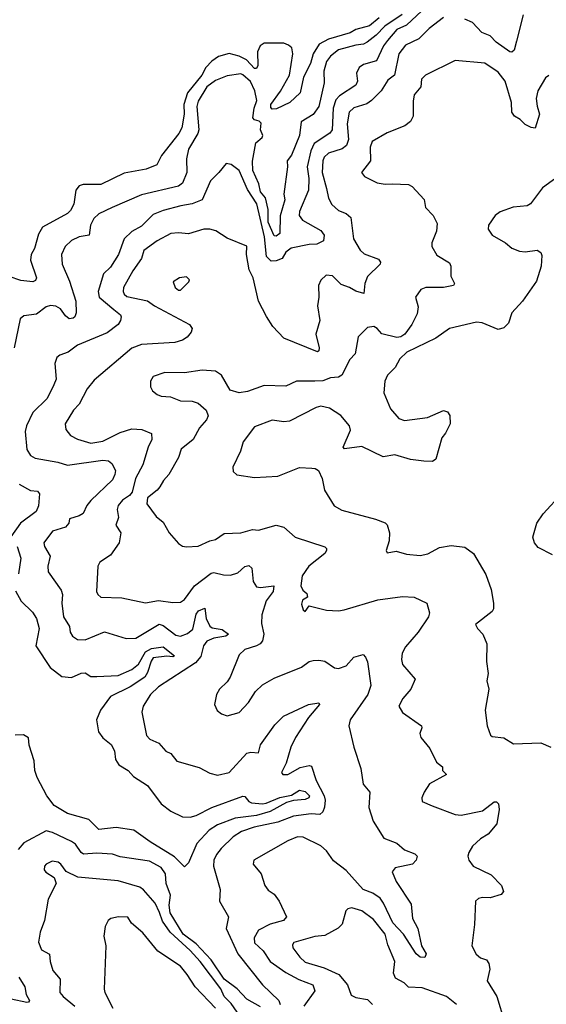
# Model space of a CAD drawing. Extents: x 1690054 to 1842981, y 782881 to 914114.
# Tile 351 of 656: x 1741849 to 1744553, y 903245 to 908300. Entities that reach past the tile are written whole.
import ezdxf

# ---------------------------------------------------------------- set-up
doc = ezdxf.new("R2010")
doc.units = 0

msp = doc.modelspace()

# ---------------------------------------------------------------- linework, layer by layer
at = {"layer": '0CON10XD'}
for points in [[(1743914.3, 908345), (1743835, 908271.3), (1743785, 908249.6), (1743737.3, 908192.7), (1743716.5, 908165), (1743681.4, 908088.6), (1743615, 908070.4), (1743592.5, 908055), (1743577.8, 908025), (1743584, 907985), (1743575, 907963.6), (1743491.7, 907908.3), (1743472.2, 907887.8), (1743458.7, 907845), (1743454, 907735), (1743441.9, 907718.1), (1743361.3, 907665), (1743343, 907627), (1743325.2, 907545), (1743332.7, 907485), (1743331.1, 907425), (1743285.9, 907315), (1743284.1, 907295), (1743300.6, 907270.6), (1743395, 907217.3), (1743413, 907193), (1743408.4, 907165), (1743375, 907147), (1743335, 907145.6), (1743243, 907127), (1743215, 907106.7), (1743195.8, 907074.2), (1743165, 907062), (1743140.7, 907060.7), (1743116.6, 907085), (1743105.5, 907185), (1743065.9, 907355), (1743018.8, 907428.8), (1742975, 907526.2), (1742935, 907556.2), (1742908.3, 907561.7), (1742872, 907515), (1742828, 907472), (1742785.6, 907374.4), (1742735, 907354), (1742676.7, 907345), (1742585, 907319.7), (1742535, 907299.3), (1742475, 907240), (1742425, 907212.9), (1742385.8, 907174.2), (1742356.7, 907095), (1742315, 907030), (1742280, 906995), (1742252.1, 906905), (1742257.5, 906875), (1742331.9, 906811.9), (1742365.7, 906785), (1742369.2, 906775), (1742366.2, 906755), (1742353.8, 906735), (1742297.6, 906692.4), (1742145, 906629.2), (1742097.6, 906592.4), (1742055, 906577.5), (1742040, 906565), (1742030, 906535), (1742035.4, 906455), (1742025, 906426.2), (1741989.6, 906355), (1741917.1, 906282.9), (1741884.7, 906215.3), (1741877.9, 906185), (1741885, 906093.8), (1741905, 906062.9), (1741928.6, 906048.6), (1742045, 906028.9), (1742095, 906012.7), (1742275, 906038.8), (1742305, 906035.6), (1742321.4, 906021.4), (1742340.5, 905985), (1742338.2, 905965), (1742325, 905937.5), (1742215, 905831.8), (1742194.1, 905805.9), (1742174.4, 905765), (1742155, 905753.1), (1742105, 905738), (1742100.8, 905715), (1742083.8, 905695), (1742018, 905675), (1741973.5, 905615), (1741977.1, 905595), (1742006.2, 905546.2), (1741992.9, 905495), (1741995.5, 905465), (1742062.1, 905372.1), (1742068.2, 905348.2), (1742064.7, 905304.7), (1742073.6, 905235), (1742104.6, 905185), (1742108.5, 905155), (1742120.6, 905135), (1742145, 905117.3), (1742185.5, 905115.5), (1742285, 905157.5), (1742395, 905123.6), (1742444.7, 905124.7), (1742565, 905197.5), (1742585, 905189.6), (1742650.4, 905140.4), (1742675, 905135.2), (1742711, 905149), (1742738.4, 905171.6), (1742755, 905247.5), (1742766.7, 905265), (1742799.5, 905279.5), (1742806.5, 905225), (1742825.8, 905185.8), (1742837.5, 905177.5), (1742888.9, 905168.9), (1742920.8, 905145), (1742908, 905135), (1742845, 905125.5), (1742810.6, 905109.4), (1742793.3, 905085), (1742779, 905031), (1742751.7, 904998.3), (1742562, 904875), (1742521.4, 904835), (1742483.7, 904776.3), (1742476.5, 904745), (1742500, 904625), (1742516.9, 904606.9), (1742562.9, 904585), (1742600, 904545), (1742625, 904532), (1742655, 904492.7), (1742770.9, 904460.9), (1742825, 904432), (1742865, 904420.8), (1742925, 904435.8), (1743015, 904534.6), (1743035, 904540.4), (1743075, 904536.7), (1743085, 904576.7), (1743159.6, 904680.4), (1743203.1, 904725), (1743331.2, 904785), (1743385, 904792.5), (1743388, 904785), (1743331.6, 904718.4), (1743264.8, 904615.2), (1743241.2, 904565), (1743217.7, 904482.3), (1743193.3, 904435), (1743200, 904425), (1743225, 904425.8), (1743289.1, 904460.9), (1743335, 904471.1), (1743347.1, 904467.1), (1743370.3, 904395), (1743412.8, 904315), (1743417.6, 904292.4), (1743413.6, 904256.4), (1743405, 904234), (1743390.3, 904219.7), (1743345, 904222.7), (1743255, 904211.3), (1743175, 904179.8), (1743052, 904155), (1742987.8, 904132.2)], [(1743695, 908308.8), (1743645, 908268.5), (1743575, 908250.2), (1743545, 908232.8), (1743435, 908199.1), (1743385.8, 908175), (1743355.2, 908125), (1743341.6, 908075), (1743306.4, 908005), (1743289.4, 907925), (1743235.6, 907875), (1743167.7, 907842.3), (1743145, 907840.4), (1743138.5, 907848.5), (1743138.5, 907865), (1743187.8, 907932.2), (1743234, 908015), (1743250.6, 908125), (1743245.6, 908155.6), (1743229.8, 908169.8), (1743205, 908178.8), (1743105, 908179.2), (1743083.7, 908166.3), (1743069.7, 908135), (1743071.5, 908065), (1743065, 908050), (1743055, 908050), (1743013.3, 908093.3), (1742975, 908113.4), (1742924, 908126), (1742869.1, 908110.9), (1742835, 908087.3), (1742805, 908054.7), (1742784.4, 908015), (1742709.7, 907925), (1742691, 907865), (1742694.1, 907815), (1742682.2, 907745), (1742666.4, 907715), (1742577.2, 907602.8), (1742552.9, 907555), (1742498.3, 907531.7), (1742385, 907511.5), (1742265.7, 907454.3), (1742175, 907454.1), (1742155, 907447.3), (1742138, 907425), (1742126.7, 907353.3), (1742110, 907320), (1742094.4, 907305.6), (1741965.3, 907235), (1741945, 907198.6), (1741925, 907125.6), (1741908.4, 907095), (1741905.3, 907065.3), (1741935.8, 906975), (1741929.7, 906960.3), (1741915.7, 906954.3), (1741855, 906961.8), (1741795, 906981.2)], [(1743813.4, 908326.6), (1743723.2, 908266.8), (1743678.8, 908221.2), (1743632.4, 908185), (1743615, 908174.8), (1743575, 908169.8), (1743485.5, 908145), (1743445, 908112.8), (1743423.8, 908085), (1743410, 908035), (1743412.4, 907975), (1743385.2, 907855), (1743355, 907812.9), (1743293.8, 907775), (1743285.2, 907705), (1743244, 907605), (1743223, 907575), (1743224.3, 907545), (1743204.8, 907405), (1743210.2, 907375), (1743186.8, 907293.2), (1743185, 907203.1), (1743165, 907188.5), (1743155, 907190.6), (1743125, 907259.7), (1743124.6, 907325), (1743110.5, 907385), (1743085, 907415.9), (1743077.2, 907457.2), (1743045.2, 907525), (1743043.5, 907573.5), (1743061.8, 907668.2), (1743093.1, 907695), (1743096.7, 907705), (1743085.6, 907735), (1743088.3, 907768.3), (1743078.3, 907778.3), (1743055, 907785.8), (1743046.7, 907796.7), (1743053.4, 907845), (1743066.5, 907885), (1743057, 907935), (1743033.3, 907983.3), (1742995, 908016.9), (1742985, 908021.2), (1742915, 908011.1), (1742855, 907987.1), (1742810, 907955), (1742765, 907881.5), (1742758.7, 907855), (1742768.4, 907735), (1742762.9, 907715), (1742715.3, 907635), (1742705.3, 907585), (1742707.8, 907515), (1742685, 907460.6), (1742664, 907446), (1742475, 907401.4), (1742323.8, 907336.2), (1742255, 907303.5), (1742230.1, 907279.9), (1742212.3, 907245), (1742205.7, 907194.3), (1742154.7, 907185.3), (1742115, 907166.5), (1742082.2, 907135), (1742063.1, 907095), (1742066.9, 907045), (1742105, 906958), (1742136.5, 906855), (1742138.9, 906795), (1742132.5, 906775), (1742123.2, 906766.8), (1742103.8, 906765), (1742085, 906779.4), (1742058.8, 906815), (1742035, 906828.6), (1742007.8, 906832.2), (1741984.7, 906825.3), (1741935, 906788.9), (1741870.5, 906779.5), (1741850.8, 906765), (1741820.5, 906615)], [(1744025, 908310.9), (1743951.1, 908255), (1743898.8, 908201.2), (1743830.6, 908169.4), (1743795, 908124.2), (1743772.7, 908015), (1743739.7, 907990.3), (1743704.8, 907935.2), (1743655.5, 907885), (1743631.2, 907868.8), (1743565, 907847.4), (1743540, 907825), (1743530.2, 907765), (1743536.7, 907685), (1743526.2, 907653.8), (1743505, 907637.6), (1743435, 907614.8), (1743412.4, 907595), (1743405.5, 907574.5), (1743402.8, 907515), (1743425, 907432.9), (1743435, 907384.2), (1743451.9, 907351.9), (1743485, 907320), (1743525, 907304.3), (1743549.2, 907285), (1743562.5, 907175), (1743596.8, 907116.8), (1743618.3, 907098.3), (1743690.9, 907070.9), (1743701.9, 907055), (1743700, 907045), (1743635, 906981.9), (1743621.3, 906945), (1743615.7, 906894.3), (1743575, 906905.4), (1743542.5, 906925), (1743499.8, 906939.8), (1743455, 906985.8), (1743422.3, 906987.7), (1743395, 906963.3), (1743382.9, 906935), (1743385.6, 906875.6), (1743378.3, 906831.7), (1743390, 906755), (1743368.6, 906685), (1743385.9, 906615), (1743385, 906600), (1743378.8, 906595), (1743205, 906665.8), (1743149.3, 906725), (1743116.2, 906776.2), (1743074.4, 906855), (1743047.8, 906975), (1743027.5, 907015), (1743013.8, 907095), (1743015, 907137.5), (1742915, 907178.1), (1742855.8, 907215.8), (1742825, 907223.8), (1742795, 907223.8), (1742715, 907200.4), (1742663.9, 907206.1), (1742625, 907202), (1742555, 907163.8), (1742486, 907115), (1742475, 907073.6), (1742430.1, 907009.9), (1742382.5, 906925), (1742379.6, 906905), (1742385, 906891.1), (1742399.1, 906879.1), (1742505, 906857.3), (1742541.7, 906831.7), (1742720.8, 906735), (1742734, 906715), (1742730, 906695), (1742709.4, 906670.6), (1742685.3, 906654.7), (1742645, 906643.1), (1742475, 906633.1), (1742425, 906613.8), (1742230.5, 906449.5), (1742195.5, 906405), (1742153.7, 906326.3), (1742125.6, 906295), (1742083.3, 906225), (1742086.3, 906196.3), (1742109.2, 906165), (1742146.6, 906146.6), (1742215, 906125.2), (1742275, 906136), (1742365, 906181.4), (1742425, 906198.9), (1742476.9, 906196.9), (1742525.8, 906175.8), (1742528, 906145), (1742508.1, 906105), (1742480.4, 906015), (1742443.5, 905945), (1742425.8, 905875), (1742412.4, 905857.6), (1742376.2, 905833.8), (1742354.7, 905805.3)], [(1744433.5, 908325), (1744399.7, 908190.3), (1744387.1, 908142.9), (1744375, 908132.9), (1744365, 908134.4), (1744294.5, 908185), (1744265, 908216.4), (1744221.4, 908235), (1744173.8, 908285), (1744135, 908301.8)], [(1744505, 907856.7), (1744518.1, 907815), (1744495, 907743.3), (1744475, 907746), (1744445, 907761.4), (1744418.3, 907788.3), (1744390, 907805), (1744375.7, 907825), (1744374.5, 907875.5), (1744341.9, 907985), (1744305, 908031.1), (1744236.3, 908076.3), (1744085, 908090.4), (1743933.3, 908015), (1743912, 907995), (1743908, 907955), (1743874.5, 907915), (1743868.7, 907881.3), (1743869.4, 907805), (1743855, 907778), (1743825.8, 907755), (1743735, 907719.6), (1743658.9, 907675), (1743647.9, 907645), (1743650.8, 907575), (1743603.3, 907515), (1743620, 907495), (1743685, 907463.1), (1743725, 907455.6), (1743763.4, 907456.6), (1743845, 907454.2), (1743864.2, 907444.2), (1743926, 907376), (1743933.3, 907335), (1743972.5, 907295), (1743993, 907253), (1743988.8, 907215), (1743965.8, 907155), (1743965.7, 907135), (1743991.2, 907091.2), (1744055, 907052), (1744061.9, 907035), (1744063.2, 906983.2), (1744081.2, 906945), (1744075.5, 906934.5), (1744025, 906924.5), (1743935, 906925.6), (1743908, 906915), (1743881.4, 906875), (1743895.4, 906825), (1743889.8, 906790.2), (1743862.9, 906735), (1743826, 906685), (1743805, 906671.1), (1743785, 906668.9), (1743707.7, 906687.7), (1743684.6, 906714.6), (1743666.7, 906725), (1743635, 906719.2), (1743587.6, 906672.4), (1743571.2, 906585), (1743544.7, 906555), (1743502.1, 906475), (1743485, 906465.3), (1743445, 906461), (1743405, 906445.9), (1743365, 906443.8), (1743270, 906445), (1743215, 906418.8), (1743105, 906422.7), (1743018.6, 906391.4), (1742975, 906383.6), (1742928.8, 906398.8), (1742885.6, 906475), (1742855, 906495.4), (1742785, 906500.3), (1742695, 906486.4), (1742595, 906488.5), (1742535, 906467.5), (1742521.4, 906445), (1742520.8, 906415), (1742530, 906395), (1742554.2, 906375), (1742575, 906367.3), (1742624, 906364), (1742675, 906343.4), (1742735, 906341.2), (1742765, 906331.5), (1742805.6, 906295), (1742816.1, 906266.1), (1742808.5, 906245), (1742771.8, 906205), (1742738.9, 906145), (1742678.3, 906095), (1742665, 906051.8), (1742615, 905965.6), (1742586.5, 905935), (1742567.7, 905902.3), (1742555, 905884.3), (1742505.7, 905845), (1742501.1, 905815), (1742549.7, 905749.7), (1742585, 905720), (1742616.2, 905665), (1742665, 905610), (1742685, 905597.5), (1742705, 905592.9), (1742765, 905597.5), (1742825, 905624.2), (1742855, 905630.8), (1742898.3, 905661.7), (1742984.3, 905665.7), (1743045, 905682), (1743075, 905680), (1743165, 905705.5), (1743205.4, 905695.4), (1743263.8, 905643.8), (1743415, 905593.8), (1743423.8, 905585), (1743424, 905575), (1743415, 905558.8), (1743333.1, 905495), (1743298.5, 905445), (1743293.1, 905393.1), (1743301.9, 905371.9), (1743322.5, 905355), (1743327.5, 905335), (1743300.7, 905319.3), (1743295, 905300), (1743305, 905270), (1743315, 905262.5), (1743335, 905290), (1743425, 905269.2), (1743485, 905265.6), (1743515, 905271.1), (1743687.8, 905322.2), (1743815, 905339.5), (1743875, 905335.6), (1743940, 905305), (1743952.9, 905255), (1743948.6, 905235), (1743895, 905156), (1743829.4, 905080.6), (1743813, 905047), (1743809.5, 905015), (1743815, 904990), (1743879.2, 904915), (1743857, 904863), (1743815.8, 904815), (1743796, 904775), (1743813.6, 904743.6), (1743911.2, 904675), (1743913.8, 904665), (1743904, 904635), (1743908, 904615), (1743955, 904558), (1743988.7, 904488.7), (1744020, 904465), (1744020, 904445), (1744040, 904425), (1743952.5, 904377.5), (1743925.7, 904335), (1743913.8, 904305), (1743916.2, 904286.2), (1743966.2, 904263.8), (1744085, 904220), (1744115, 904216.5), (1744225, 904238.2), (1744285, 904284.2), (1744297.5, 904285), (1744307.5, 904275), (1744310.8, 904245), (1744298.3, 904171.7), (1744255, 904119.4), (1744215.7, 904095), (1744173.5, 904056.5), (1744154.4, 904025), (1744150, 904005), (1744155.8, 903985), (1744177.5, 903955), (1744269.4, 903909.4), (1744322, 903855), (1744333.8, 903825), (1744320.5, 903809.5), (1744265, 903791.2), (1744225, 903793.8), (1744205, 903788.8), (1744190, 903775), (1744184.2, 903654.2), (1744170.8, 903545), (1744193.4, 903503.4), (1744214.6, 903484.6), (1744245, 903472.9), (1744258.1, 903455), (1744263.3, 903425), (1744248.5, 903365), (1744298.2, 903285), (1744337.5, 903155)], [(1744565, 908013.1), (1744549.3, 908000.7), (1744509.3, 907935), (1744500.8, 907895), (1744505, 907856.7)], [(1744682, 907545), (1744533, 907437), (1744471.2, 907355), (1744455, 907344.4), (1744383.3, 907336.7), (1744316.6, 907313.4), (1744290.8, 907295), (1744256.2, 907245), (1744253.8, 907225), (1744274.2, 907194.2), (1744343.3, 907155), (1744375, 907126.2), (1744415, 907110.8), (1744445, 907108), (1744505, 907116.2), (1744523.8, 907105), (1744529.4, 907089.4), (1744525.6, 907035), (1744502.2, 906957.8), (1744430, 906855), (1744376.5, 906795), (1744358.5, 906741.5), (1744335, 906718), (1744305, 906709.2), (1744223.4, 906743.4), (1744195, 906746.7), (1744055, 906714.5), (1743984.7, 906665.3), (1743836.7, 906593.3), (1743800.9, 906559.1), (1743776, 906515), (1743738, 906475), (1743724.2, 906445), (1743718, 906385), (1743752.2, 906302.2), (1743795, 906252), (1743825, 906242.9), (1743942.1, 906257.9), (1744025, 906293.3), (1744045, 906286.7), (1744057.7, 906267.7), (1744058.8, 906225), (1744035, 906177.5), (1744016.1, 906153.9), (1743986.1, 906043.9), (1743968.3, 906031.7), (1743924.1, 906034.1), (1743855, 906041.4), (1743775, 906066.2), (1743715, 906056.2), (1743605, 906108), (1743516.4, 906096.4), (1743510, 906105), (1743547.2, 906192.8), (1743543.1, 906215), (1743497.9, 906267.9), (1743439.5, 906305), (1743395, 906315.4), (1743371.2, 906308.8), (1743235, 906239.5), (1743205, 906235.5), (1743145, 906244.6), (1743055, 906209.1), (1742996.6, 906133.4), (1742982.5, 906085), (1742943, 906003), (1742945, 905980), (1742964.1, 905964.1), (1743055, 905950), (1743175, 905956.5), (1743285, 906000.8), (1743348.3, 905998.3)], [(1742665, 906911.2), (1742675, 906912), (1742717.5, 906955), (1742720, 906965), (1742705, 906980), (1742670, 906975), (1742637.5, 906955), (1742646.7, 906925), (1742665, 906911.2)], [(1743348.3, 905998.3), (1743366.4, 905996.4), (1743382.5, 905985), (1743401.2, 905945), (1743414, 905885), (1743463.7, 905803.7), (1743502.8, 905782.8), (1743675, 905735.8), (1743725, 905716.2), (1743735, 905706.7), (1743747.5, 905665), (1743746, 905625), (1743730, 905575), (1743735, 905562.5), (1743781.7, 905571.7), (1743835, 905555.8), (1743905, 905549.2), (1743945, 905558.6), (1744005, 905590.5), (1744065, 905601.1), (1744135, 905592.2), (1744179.5, 905559.5), (1744241.9, 905451.9), (1744270.4, 905375), (1744281.9, 905305), (1744281.4, 905275), (1744275, 905262), (1744190, 905195), (1744198.8, 905175), (1744227.1, 905145), (1744247.1, 905095), (1744245.9, 905005.9), (1744253.8, 904943.8), (1744248, 904905), (1744257, 904863), (1744239.2, 904755), (1744248.8, 904675), (1744266.4, 904626.4), (1744275, 904620), (1744335, 904613.3), (1744385, 904581.9), (1744525, 904587.5), (1744576.2, 904565)], [(1741845.7, 905915.7), (1741905, 905883.1), (1741939.6, 905879.6), (1741950, 905865), (1741945.6, 905804.4), (1741934.4, 905775.6), (1741852.5, 905715), (1741804.3, 905645)], [(1744585, 905553.1), (1744510.6, 905590.6), (1744492, 905615), (1744484.2, 905644.2), (1744504.4, 905715), (1744537.2, 905762.8), (1744635, 905869.5)], [(1742354.7, 905805.3), (1742349.6, 905785), (1742356.2, 905745), (1742343.1, 905705), (1742368.6, 905665), (1742360, 905615), (1742315, 905551.4), (1742261.2, 905515), (1742250, 905495), (1742243.8, 905365), (1742249.5, 905349.5), (1742265, 905336), (1742372.6, 905332.6), (1742495, 905305.5), (1742561.1, 905318.9), (1742635, 905307.3), (1742675, 905310.5), (1742695, 905322.9), (1742745.8, 905394.2), (1742831.2, 905458.8), (1742845, 905462.5), (1742895, 905450), (1742930.9, 905449.1), (1742969.3, 905460.7), (1743005, 905492), (1743025, 905497.5), (1743040.8, 905485), (1743048, 905415), (1743065, 905388.8), (1743085.8, 905385.8), (1743153.8, 905393.8), (1743150.8, 905365), (1743135.7, 905344.3), (1743114.2, 905315.8), (1743092.2, 905245), (1743090.7, 905200.7), (1743102.3, 905145), (1743095, 905111.2), (1743083.7, 905096.3), (1743065, 905085.6), (1743005, 905067.1), (1742975, 905038.8), (1742930, 904925), (1742915, 904900), (1742875, 904863.8), (1742859.2, 904835), (1742850, 904785), (1742863, 904753), (1742885, 904736.2), (1742915, 904726.2), (1742975, 904743.8), (1743024, 904795), (1743058.9, 904851.1), (1743095.5, 904884.5), (1743155, 904920), (1743295, 904976.4), (1743335, 905004.4), (1743355, 905010), (1743385, 905012.7), (1743415, 905006.4), (1743465, 904971.9), (1743485, 904968.9), (1743525, 904983.1), (1743565, 905027.1), (1743611.7, 905041.7), (1743625, 905027.5), (1743635, 905002.5), (1743651.8, 904881.8), (1743637.1, 904835), (1743545.6, 904705), (1743539.2, 904675), (1743564.3, 904565), (1743600.8, 904455), (1743612, 904375), (1743647.1, 904335), (1743641.8, 904255), (1743664.6, 904184.6), (1743718.3, 904098.3), (1743785, 904071.8), (1743825, 904038.9), (1743877.7, 904017.7), (1743888.9, 904005), (1743884.4, 903985), (1743865.5, 903964.5), (1743776.7, 903945), (1743761.4, 903925), (1743781.5, 903875), (1743858.9, 903758.9), (1743865.4, 903685), (1743893.7, 903633.7), (1743911.9, 903545), (1743935.4, 903505), (1743929.2, 903485), (1743905, 903486.7), (1743884.4, 903505), (1743820, 903605), (1743764, 903664), (1743717.3, 903765), (1743700.1, 903790.1), (1743662.9, 903815), (1743611.7, 903835), (1743525, 903932.7), (1743460.9, 903980.9), (1743425, 904033.3), (1743395, 904058.2), (1743305, 904103.8), (1743275, 904104.6), (1743225, 904083.8), (1743050.8, 903985), (1743047.5, 903965), (1743088.6, 903915), (1743107.1, 903855), (1743125, 903831.4), (1743155, 903810), (1743180.8, 903775), (1743218.6, 903695), (1743204, 903675), (1743135, 903657.1), (1743075, 903625.3), (1743053, 903587), (1743055, 903560), (1743099.2, 903519.2), (1743135, 903464.8), (1743215, 903408.6), (1743282.5, 903372.5), (1743354.5, 903344.5), (1743364, 903315), (1743307.7, 903235)], [(1741836, 905596), (1741854.6, 905535), (1741843.1, 905455)], [(1741828, 905368), (1741855.7, 905315), (1741915, 905258.6), (1741935.5, 905225), (1741948.2, 905175), (1741932.2, 905085), (1742005, 904974.3), (1742065, 904928.1), (1742115, 904923.1), (1742165, 904945.6), (1742185, 904947.5), (1742215, 904928.6), (1742245, 904928.5), (1742355, 904934), (1742425.5, 904964.5), (1742459.2, 904990.8), (1742495.5, 905055), (1742525, 905071.6), (1742585, 905080), (1742643.8, 905035), (1742635, 905029.2), (1742605, 905033.1), (1742535, 905023.4), (1742523.2, 905006.8), (1742505, 904948.2), (1742491.1, 904925), (1742416.4, 904875), (1742314.8, 904825), (1742263.5, 904755), (1742242.9, 904705), (1742254.2, 904644.2), (1742275, 904613.1), (1742318.9, 904578.9), (1742335, 904546.7), (1742341.7, 904501.7), (1742358.1, 904475), (1742405.2, 904445.2), (1742433.1, 904415), (1742505, 904368.2), (1742575, 904273.8), (1742625, 904237.4), (1742685, 904208.2), (1742725, 904206.7), (1742755, 904214.7), (1742835, 904255.3), (1742995, 904314.4), (1743005, 904312.5), (1743025, 904286.7), (1743038.8, 904278.8), (1743095, 904274), (1743115, 904277), (1743185, 904307.7), (1743245, 904318.7), (1743285, 904345.2), (1743315, 904337.8), (1743336.8, 904315), (1743333.5, 904305), (1743315, 904296.9), (1743255, 904292.2), (1743219.1, 904280.9), (1743135, 904234.5), (1743065, 904214.8), (1742955, 904201.5), (1742863.8, 904166.2), (1742821.6, 904138.4), (1742758.8, 904071.2), (1742715, 903971.9), (1742695, 903951.1), (1742643, 904003), (1742518.8, 904078.8), (1742435, 904139.7), (1742345, 904152.5), (1742255, 904142.9), (1742204.7, 904194.7), (1742095, 904224.7), (1742026.7, 904266.6), (1741988.3, 904315), (1741938.7, 904408.7), (1741927, 904445), (1741923.5, 904495), (1741896.8, 904575), (1741893.8, 904613.8), (1741868.6, 904628.6), (1741825, 904627.1)], [(1743085, 903231.8), (1743015, 903272), (1742965.8, 903325), (1742899.2, 903375), (1742832.9, 903473), (1742755, 903555.1), (1742688.3, 903605), (1742620.9, 903715), (1742617.2, 903755), (1742623.6, 903805), (1742601.6, 903865), (1742597.1, 903915), (1742575, 903947.8), (1742515, 903979.2), (1742365, 904002.5), (1742325, 904016.2), (1742245, 904020.8), (1742176.5, 904016.5), (1742163.9, 904025), (1742135, 904066.5), (1742115, 904081.2), (1742017.8, 904127.8), (1741985, 904135.8), (1741870, 904075), (1741840.9, 904039.1)], [(1742987.8, 904132.2), (1742945.4, 904105), (1742883.8, 904045), (1742859.1, 904015), (1742846.2, 903985), (1742844.5, 903955), (1742878.1, 903835), (1742875.5, 903775), (1742920.8, 903695), (1742909.5, 903635), (1742968.2, 903505), (1743095, 903345.5), (1743179.4, 903265), (1743185.6, 903245)], [(1742965.4, 903205.4), (1742935, 903248.6), (1742899.1, 903285), (1742881, 903325), (1742775.9, 903465), (1742725, 903521.7), (1742621.3, 903615), (1742582.3, 903672.3), (1742566.7, 903716.7), (1742545, 903764.5), (1742485, 903832.7), (1742465, 903846.5), (1742355, 903878.7), (1742147.3, 903897.3), (1742087.8, 903927.8), (1742060.8, 903965), (1742046, 903975), (1742015, 903979.6), (1741984.3, 903965), (1741975.6, 903954.4), (1741974.3, 903935), (1741983.2, 903923.2), (1742026.7, 903896.7), (1742035.8, 903865), (1741995.8, 903785), (1741977.1, 903675), (1741953.3, 903615), (1741945.6, 903565), (1741961.4, 903525), (1742002.6, 903502.6), (1742005.6, 903465), (1742019.5, 903419.5), (1742057.3, 903375), (1742055.6, 903305), (1742071.4, 903285), (1742132.9, 903235)], [(1744090.9, 903245), (1744040.3, 903285), (1743915, 903329.7), (1743845, 903333.8), (1743822.9, 903355), (1743779.1, 903379.1), (1743767.9, 903405), (1743774.5, 903465.5), (1743739.8, 903549.8), (1743724.8, 903605), (1743665, 903680), (1743605, 903724.3), (1743555, 903740), (1743534.1, 903735.9), (1743523.3, 903725), (1743504.2, 903655.8), (1743484.4, 903635.6), (1743415, 903598.9), (1743365, 903594.1), (1743257, 903563), (1743248.8, 903551.2), (1743250.8, 903535), (1743286.6, 903486.6), (1743315, 903461.2), (1743412.2, 903432.2), (1743488.1, 903398.1), (1743532.2, 903345), (1743551.7, 903291.7), (1743575, 903279.4), (1743635, 903269.1), (1743660.8, 903245)], [(1742855, 903224.6), (1742750.7, 903335), (1742708.4, 903398.4), (1742675, 903441.8), (1742558.3, 903518.3), (1742481.9, 903611.9), (1742422.2, 903662.2), (1742405, 903692), (1742355.8, 903694.2), (1742317.5, 903685), (1742303.8, 903675), (1742288, 903645), (1742281.4, 903595), (1742291.2, 903545), (1742282.7, 903322.7), (1742285.8, 903305), (1742326.5, 903225)], [(1741844.2, 903384.2), (1741874.7, 903335), (1741881.8, 903295), (1741898.8, 903265), (1741894.5, 903255.5), (1741885, 903254.4), (1741805, 903271.2)]]:
    msp.add_lwpolyline(points, dxfattribs=at)

doc.saveas('drawing.dxf')
